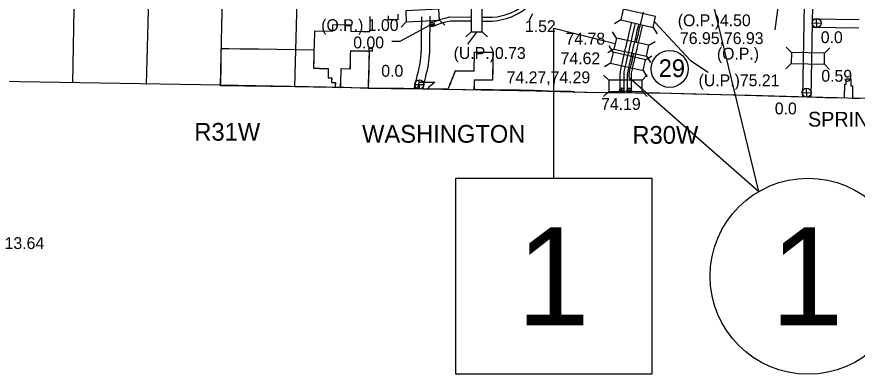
# Model space of a CAD drawing. Extents: x 77230 to 630905, y 790554 to 1662844.
# Drawn here: x 197917 to 257973, y 1513493 to 1539022 of the extents above; entities that cross this region are included whole.
import ezdxf

# ---------------------------------------------------------------- set-up
doc = ezdxf.new("R2010")
doc.units = 0
for name, color, linetype in [('Level 12', 7, 'Continuous'), ('Level 16', 7, 'Continuous'), ('Level 18', 7, 'Continuous'), ('Level 19', 7, 'Continuous'), ('Level 22', 7, 'Continuous'), ('Level 23', 7, 'Continuous'), ('Level 27', 7, 'Continuous'), ('Level 28', 7, 'Continuous'), ('Level 29', 7, 'Continuous'), ('Level 31', 7, 'Continuous'), ('Level 32', 7, 'Continuous'), ('Level 33', 7, 'Continuous'), ('Level 34', 7, 'Continuous'), ('Level 41', 7, 'Continuous')]:
    doc.layers.add(name, color=color, linetype=linetype)

msp = doc.modelspace()

# ---------------------------------------------------------------- linework, layer by layer
at = {"layer": 'Level 12'}
for points in [[(223154, 1539034), (223134, 1538129), (223130, 1537945), (222837, 1537948), (222639, 1537949), (222638, 1537961), (221814, 1537959), (221822, 1538420), (220488, 1538439), (220474, 1537977), (219181, 1537989), (219162, 1537025), (219154, 1536655), (219146, 1536282), (219145, 1536209), (219143, 1536144), (219140, 1536006), (219132, 1535654), (219131, 1535606), (219131, 1535584), (219126, 1535347), (219551, 1535341), (220177, 1535332), (220170, 1535007), (220167, 1534878), (220162, 1534672), (220225, 1534671), (220419, 1534668), (220411, 1534336), (220682, 1534333), (220666, 1533988), (221061, 1533982), (221063, 1534054), (221075, 1534472), (221093, 1535086), (221098, 1535318), (221713, 1535309), (221751, 1535309), (221752, 1535353), (221754, 1535450), (221758, 1535628), (221761, 1535729), (221763, 1535830), (221765, 1535931), (221766, 1535949), (221768, 1536032), (221770, 1536133), (221773, 1536234), (221775, 1536335), (221780, 1536559), (221781, 1536603), (221973, 1536599), (222126, 1536596), (222141, 1536595), (222230, 1536594), (222400, 1536590), (222468, 1536589), (222489, 1536588), (222625, 1536586), (222724, 1536584), (222761, 1536583), (222941, 1536579), (223097, 1536573)], [(225144, 1539216), (225134, 1538797), (224469, 1538817), (224471, 1539090)], [(212483, 1534098), (212483, 1534099), (212483, 1534122), (212487, 1534305), (212511, 1535444), (212525, 1536099), (212532, 1536468), (212539, 1536762), (213060, 1536755), (213868, 1536742), (215185, 1536723), (216508, 1536703), (217832, 1536683), (219150, 1536657)], [(219150, 1536657), (219142, 1536284), (219140, 1536211), (219139, 1536146), (219136, 1536008), (219128, 1535656), (219127, 1535608), (219127, 1535586), (219121, 1535349), (219547, 1535343), (220173, 1535334), (220166, 1535009), (220163, 1534880), (220158, 1534674), (220221, 1534673), (220415, 1534670), (220407, 1534338), (220678, 1534335), (220662, 1533990), (221057, 1533984), (221057, 1533984), (221057, 1533984), (221059, 1534055), (221059, 1534058), (221071, 1534474), (221089, 1535088), (221094, 1535320), (221747, 1535311), (221748, 1535355), (221750, 1535452), (221754, 1535630), (221756, 1535731), (221759, 1535832), (221761, 1535933), (221762, 1535951), (221764, 1536034), (221766, 1536135), (221768, 1536236), (221771, 1536337), (221776, 1536561), (221777, 1536605), (221969, 1536601), (222122, 1536598), (222137, 1536597), (222226, 1536596), (222396, 1536592), (222464, 1536591), (222485, 1536591)], [(222485, 1536591), (222620, 1536588), (222720, 1536586), (222757, 1536585), (222937, 1536582), (223093, 1536578), (223093, 1536578), (223098, 1536785), (223305, 1536781), (223301, 1536566), (223093, 1536572), (223091, 1536510), (223087, 1536307), (223084, 1536195), (223081, 1536083), (223079, 1535970), (223078, 1535919), (223075, 1535777), (223073, 1535710), (223064, 1535292), (223061, 1535192), (223031, 1533953), (224373, 1533932), (225388, 1533915), (225545, 1533914), (225692, 1533912), (225713, 1533911), (225953, 1533908), (226578, 1533899), (226578, 1533899), (226609, 1534021), (226646, 1534174), (226653, 1534202), (226673, 1534286), (226690, 1534359), (227031, 1534358), (227354, 1534357), (227738, 1534357), (227797, 1534358), (227709, 1534286), (227570, 1534172), (227534, 1534143), (227365, 1534005), (227304, 1533922), (227280, 1533891), (227898, 1533880), (228326, 1533873), (228535, 1533870), (228746, 1533868), (228838, 1534099), (228897, 1534248), (228956, 1534395), (229010, 1534531), (229063, 1534664), (229117, 1534800), (229170, 1534935), (229266, 1535175), (229294, 1535175), (229395, 1535174), (229702, 1535173), (229882, 1535172), (230063, 1535171), (230243, 1535169), (230423, 1535168), (230605, 1535167), (230617, 1536504), (230956, 1536501), (231279, 1536499), (231608, 1536496), (231936, 1536493), (231933, 1536220), (231932, 1536065), (231931, 1535944), (231928, 1535721), (231926, 1535486), (231921, 1535059), (231917, 1534762), (231914, 1534487), (231883, 1534488), (231682, 1534490), (231512, 1534492), (231341, 1534494), (231176, 1534496), (231021, 1534498), (230871, 1534500), (230731, 1534502), (230595, 1534503), (230591, 1534209), (230586, 1533847)], [(223097, 1536573), (223102, 1536783), (223309, 1536779), (223305, 1536564), (223097, 1536573), (223095, 1536508), (223091, 1536305), (223088, 1536193), (223086, 1536080), (223083, 1535968), (223082, 1535917), (223079, 1535775), (223077, 1535708), (223068, 1535289), (223065, 1535190), (223035, 1533951), (224377, 1533930), (225392, 1533913), (225549, 1533912), (225696, 1533910), (225717, 1533909), (225957, 1533906), (226582, 1533897), (226613, 1534019), (226651, 1534172), (226657, 1534199), (226677, 1534284), (226694, 1534357), (227035, 1534356), (227358, 1534355), (227742, 1534355), (227801, 1534356), (227713, 1534284), (227574, 1534170), (227539, 1534141), (227369, 1534003), (227308, 1533920)], [(227308, 1533920), (227284, 1533888), (227902, 1533878), (228001, 1533876), (228330, 1533871), (228352, 1533870), (228539, 1533868), (228750, 1533866), (228842, 1534097), (228902, 1534246), (228960, 1534393), (229014, 1534529), (229067, 1534662), (229121, 1534798), (229174, 1534933), (229270, 1535173), (229298, 1535173), (229399, 1535172), (229706, 1535170), (229886, 1535169), (230067, 1535168), (230247, 1535167), (230427, 1535166), (230609, 1535165), (230621, 1536502), (230960, 1536499), (231283, 1536496), (231612, 1536494), (231940, 1536491), (231937, 1536218), (231936, 1536063), (231935, 1535941), (231932, 1535719), (231930, 1535483), (231926, 1535056), (231922, 1534760), (231918, 1534485), (231887, 1534485), (231686, 1534488), (231516, 1534490), (231345, 1534492), (231180, 1534494), (231025, 1534496), (230875, 1534498), (230735, 1534500), (230599, 1534501), (230595, 1534207), (230590, 1533845), (231909, 1533830), (233239, 1533815), (233907, 1533798), (234565, 1533782), (234895, 1533772), (235435, 1533755), (235885, 1533741), (235905, 1533740), (237209, 1533711), (237532, 1533702), (237736, 1533696), (237736, 1533676), (237736, 1533675), (237736, 1533663), (238633, 1533642), (239976, 1533627), (240933, 1533616), (242115, 1533603), (243877, 1533583), (246221, 1533524), (250347, 1533417), (253766, 1533320), (255711, 1533269), (256516, 1533249), (257067, 1533235)], [(257067, 1533235), (257078, 1534215), (257188, 1534211), (257192, 1534594), (257279, 1534593), (257351, 1534591), (257502, 1534588), (257514, 1534588), (257507, 1534100), (257619, 1534098), (257647, 1534098), (257634, 1533409), (257627, 1533221)], [(237736, 1533651), (217788, 1534022), (212483, 1534098)], [(230586, 1533847), (231905, 1533832), (231906, 1533832), (233235, 1533817), (233903, 1533800), (234561, 1533784), (234891, 1533774), (235431, 1533757), (235881, 1533743), (235901, 1533743), (237205, 1533714), (237736, 1533696), (237736, 1533675), (237736, 1533651)], [(257627, 1533221), (258133, 1533208), (259716, 1533270), (259715, 1533246), (264915, 1533166), (268925, 1533113)]]:
    msp.add_lwpolyline(points, dxfattribs=at)
at = {"layer": 'Level 16'}
for points in [[(212482, 1534114), (212597, 1539404), (212715, 1544683), (212780, 1547432)], [(218030, 1547464), (217986, 1544554), (217895, 1539284), (217759, 1534025)], [(201923, 1534298), (202020, 1539548), (202131, 1544818)], [(207380, 1542663), (207303, 1539483), (207173, 1534178)]]:
    msp.add_lwpolyline(points, dxfattribs=at)
at = {"layer": 'Level 18'}
for points in [[(196471, 1525605), (196659, 1534435), (212480, 1534156)], [(212480, 1534156), (221256, 1534001)], [(221256, 1534001), (223052, 1533915), (226298, 1533885)], [(226915, 1533880), (228351, 1533866)], [(228351, 1533866), (228350, 1533854)], [(228350, 1533854), (233233, 1533774), (238519, 1533643), (240942, 1533616)], [(241878, 1533606), (243819, 1533584), (249119, 1533451), (254062, 1533312)], [(254662, 1533295), (258133, 1533208)]]:
    msp.add_lwpolyline(points, dxfattribs=at)
at = {"layer": 'Level 19'}
for p, q in [((234771, 1539240), (234525, 1538772)), ((225748, 1538663), (225392, 1538273)), ((228121, 1538771), (228511, 1538415)), ((241076, 1538807), (240627, 1538528)), ((243389, 1538264), (243667, 1537815)), ((230384, 1537955), (230010, 1537582)), ((231176, 1537955), (231549, 1537581)), ((240762, 1537495), (240477, 1537940)), ((240534, 1536491), (240256, 1536940)), ((243082, 1536985), (243527, 1537269)), ((253271, 1536468), (252904, 1536847)), ((240592, 1536722), (240147, 1536438)), ((242847, 1535948), (243296, 1536226)), ((255646, 1536428), (256026, 1536795)), ((240353, 1535720), (239904, 1535442)), ((242912, 1536211), (243197, 1535767)), ((253258, 1535676), (252878, 1535309)), ((255633, 1535636), (256000, 1535257)), ((242666, 1535177), (242944, 1534728)), ((240222, 1534488), (239848, 1534860)), ((242598, 1534494), (242970, 1534868)), ((240224, 1533696), (239851, 1533321)), ((242600, 1533702), (242974, 1533329))]:
    msp.add_line(p, q, dxfattribs=at)
for points in [[(230385, 1540331), (230384, 1537955), (231176, 1537955), (231177, 1540331)], [(228085, 1539562), (225712, 1539455), (225748, 1538663), (228121, 1538771)], [(241076, 1538807), (243389, 1538264), (243570, 1539035), (241257, 1539578)], [(243082, 1536985), (240762, 1537495), (240592, 1536722), (242912, 1536211)], [(240353, 1535720), (242666, 1535177), (242847, 1535948), (240534, 1536491)], [(253258, 1535676), (255633, 1535636), (255646, 1536428), (253271, 1536468)], [(242598, 1534494), (240222, 1534488), (240224, 1533696), (242600, 1533702)]]:
    msp.add_lwpolyline(points, close=True, dxfattribs=at)
at = {"layer": 'Level 22'}
for points in [[(231176, 1538996), (231623, 1538994), (231885, 1538994), (232244, 1539031), (232634, 1539110), (232823, 1539160), (233174, 1539282), (233568, 1539466), (233936, 1539696), (234225, 1539917), (234999, 1540543), (235293, 1540761), (235570, 1540944), (235859, 1541108), (236246, 1541295), (236779, 1541495), (237423, 1541699), (238410, 1542003), (238919, 1542159)], [(231179, 1538721), (231623, 1538719), (231899, 1538719), (232285, 1538758), (232697, 1538842), (232903, 1538897), (233278, 1539027), (233700, 1539224), (234093, 1539470), (234395, 1539700), (235168, 1540326), (235451, 1540535), (235714, 1540710), (235986, 1540865), (236354, 1541042), (236869, 1541235), (237505, 1541437), (238491, 1541740), (239027, 1541904)], [(226831, 1539029), (226830, 1539010), (226835, 1538780), (226828, 1538546), (226822, 1538292), (226823, 1538064), (226818, 1537808), (226818, 1537583), (226811, 1537341), (226807, 1537079), (226806, 1536850), (226805, 1536597), (226801, 1536525), (226790, 1536376), (226766, 1536139), (226738, 1535892), (226717, 1535685), (226699, 1535557), (226680, 1535479), (226628, 1535255), (226576, 1535041), (226511, 1534791), (226481, 1534674), (226457, 1534561), (226392, 1534291), (226345, 1534074), (226298, 1533885)], [(227434, 1539072), (227431, 1539003), (227435, 1538776), (227428, 1538530), (227422, 1538287), (227423, 1538058), (227418, 1537802), (227418, 1537574), (227411, 1537328), (227407, 1537073), (227406, 1536846), (227405, 1536582), (227400, 1536490), (227388, 1536323), (227362, 1536075), (227335, 1535829), (227313, 1535612), (227288, 1535443), (227264, 1535341), (227212, 1535116), (227158, 1534894), (227092, 1534642), (227066, 1534539), (227043, 1534428), (226977, 1534157), (226929, 1533937), (226915, 1533880)], [(227680, 1538650), (228214, 1538850), (228600, 1538948), (228873, 1539009)], [(227743, 1538385), (228295, 1538591), (228662, 1538685), (228884, 1538734)], [(228873, 1539009), (230384, 1539001)], [(228884, 1538734), (230384, 1538726)], [(254759, 1538882), (258103, 1538824)], [(254749, 1538282), (258092, 1538224)]]:
    msp.add_lwpolyline(points, dxfattribs=at)
at = {"layer": 'Level 23'}
for points in [[(254281, 1547781), (254253, 1543914), (254150, 1538587), (254062, 1533312)], [(254881, 1547777), (254853, 1543906), (254750, 1538576), (254662, 1533295)]]:
    msp.add_lwpolyline(points, dxfattribs=at)
at = {"layer": 'Level 29'}
for points in [[(241844, 1538637), (241799, 1538451), (241726, 1538139), (241656, 1537853), (241606, 1537621), (241547, 1537357), (241495, 1537160), (241437, 1536897), (241377, 1536656), (241318, 1536415), (241275, 1536209), (241227, 1535996), (241169, 1535750), (241107, 1535463), (241058, 1535271), (241027, 1535101), (241010, 1534928), (241010, 1534585), (241011, 1534196), (241010, 1533910), (241015, 1533616)], [(242110, 1538564), (242067, 1538388), (241994, 1538075), (241924, 1537792), (241875, 1537562), (241814, 1537292), (241762, 1537096), (241705, 1536834), (241644, 1536590), (241586, 1536355), (241544, 1536151), (241495, 1535934), (241438, 1535690), (241375, 1535400), (241327, 1535212), (241299, 1535062), (241285, 1534915), (241285, 1534586), (241286, 1534196), (241285, 1533911), (241290, 1533613)], [(242354, 1538510), (242310, 1538330), (242237, 1538017), (242168, 1537735), (242119, 1537508), (242057, 1537233), (242005, 1537037), (241948, 1536777), (241887, 1536529), (241830, 1536300), (241789, 1536098), (241739, 1535878), (241682, 1535634), (241618, 1535343), (241571, 1535158), (241547, 1535027), (241535, 1534903), (241535, 1534587), (241536, 1534196), (241535, 1533912), (241540, 1533609)], [(242617, 1538430), (242577, 1538266), (242504, 1537953), (242436, 1537674), (242387, 1537449), (242324, 1537168), (242273, 1536973), (242216, 1536715), (242153, 1536463), (242098, 1536239), (242057, 1536040), (242007, 1535817), (241950, 1535574), (241886, 1535280), (241840, 1535100), (241820, 1534989), (241810, 1534889), (241810, 1534587), (241811, 1534196), (241810, 1533913), (241815, 1533607)]]:
    msp.add_lwpolyline(points, dxfattribs=at)
at = {"layer": 'Level 31'}
msp.add_lwpolyline([(227352, 1538379), (225296, 1537263), (224718, 1537263)], dxfattribs=at)
at = {"layer": 'Level 32'}
for points in [[(250415, 1543670), (252577, 1541850), (252083, 1538085)], [(243521, 1538641), (246055, 1535899), (247332, 1535074)], [(230763, 1537917), (230120, 1537063)]]:
    msp.add_lwpolyline(points, dxfattribs=at)
at = {"layer": 'Level 33'}
msp.add_circle((244571, 1535300), 1320, dxfattribs=at)
at = {"layer": 'Level 34'}
for p, q in [((227593, 1538318), (227593, 1538643)), ((255085, 1538253), (255070, 1538904)), ((227430, 1538480), (227755, 1538480)), ((254752, 1538571), (255403, 1538586)), ((226689, 1533860), (226674, 1534511)), ((226356, 1534178), (227007, 1534193)), ((241154, 1533613), (241146, 1533939)), ((241677, 1533608), (241669, 1533933)), ((254371, 1533282), (254356, 1533933)), ((240987, 1533772), (241313, 1533780)), ((241510, 1533767), (241836, 1533774)), ((254038, 1533600), (254689, 1533615))]:
    msp.add_line(p, q, dxfattribs=at)
for centre, radius in [((227593, 1538480), 162), ((255077, 1538578), 326), ((226681, 1534185), 326), ((241150, 1533776), 163), ((241673, 1533771), 163), ((254364, 1533607), 326)]:
    msp.add_circle(centre, radius, dxfattribs=at)
at = {"layer": 'Level 41'}
for points in [[(241681, 1534693), (250932, 1526539), (247068, 1542559)], [(242193, 1537180), (242198, 1537199), (242261, 1537477), (242310, 1537703), (242378, 1537983), (242451, 1538296), (242492, 1538460), (242699, 1539346)], [(236289, 1527493), (236289, 1538205), (240677, 1537109)], [(241681, 1534693), (241680, 1534896), (241691, 1535007), (241713, 1535127), (241760, 1535309), (241823, 1535602), (241881, 1535846), (241931, 1536068), (241972, 1536268), (242007, 1536411)]]:
    msp.add_lwpolyline(points, dxfattribs=at)
msp.add_lwpolyline([(229289, 1527493), (243289, 1527493), (243289, 1513493), (229289, 1513493)], close=True, dxfattribs=at)
msp.add_circle((254459, 1520493), 7000, dxfattribs=at)

# ---------------------------------------------------------------- texts
at = {"layer": 'Level 27'}
msp.add_text('SPRINGDALE', height=1056, dxfattribs=at).set_placement((254459, 1531178))
at = {"layer": 'Level 28'}
for s, p in [('R31W', (210604, 1530174)), ('WASHINGTON', (222590, 1530028)), ('R30W', (241911, 1529955))]:
    msp.add_text(s, height=1267.2, dxfattribs=at).set_placement(p)
at = {"layer": 'Level 31'}
for s, p in [('0.00', (221960, 1536767)), ('0.0', (255371, 1537142)), ('0.0', (223963, 1534742)), ('74.19', (239673, 1532375)), ('0.0', (252084, 1532052)), ('13.64', (197046, 1522431))]:
    msp.add_text(s, height=844.8, dxfattribs=at).set_placement(p)
at = {"layer": 'Level 32'}
for s, p in [('(O.P.)4.50', (245150, 1538350)), ('(O.P.) 1.00', (219671, 1538007)), ('1.52', (234229, 1537933)), ('74.78', (237130, 1537037)), ('76.95,76.93', (245310, 1537075)), ('(U.P.)0.73', (229135, 1536014)), ('(O.P.)', (247946, 1535969)), ('74.62', (236780, 1535634)), ('74.27,74.29', (232924, 1534280)), ('0.59', (255411, 1534386)), ('(U.P.)75.21', (246639, 1534062))]:
    msp.add_text(s, height=844.8, dxfattribs=at).set_placement(p)
at = {"layer": 'Level 33'}
msp.add_text('29', height=1267.2, dxfattribs=at).set_placement((243786, 1534718))
at = {"layer": 'Level 41'}
for p in [(233644, 1516993), (251779, 1516993)]:
    msp.add_text('1', height=7000, dxfattribs=at).set_placement(p)

doc.saveas('drawing.dxf')
